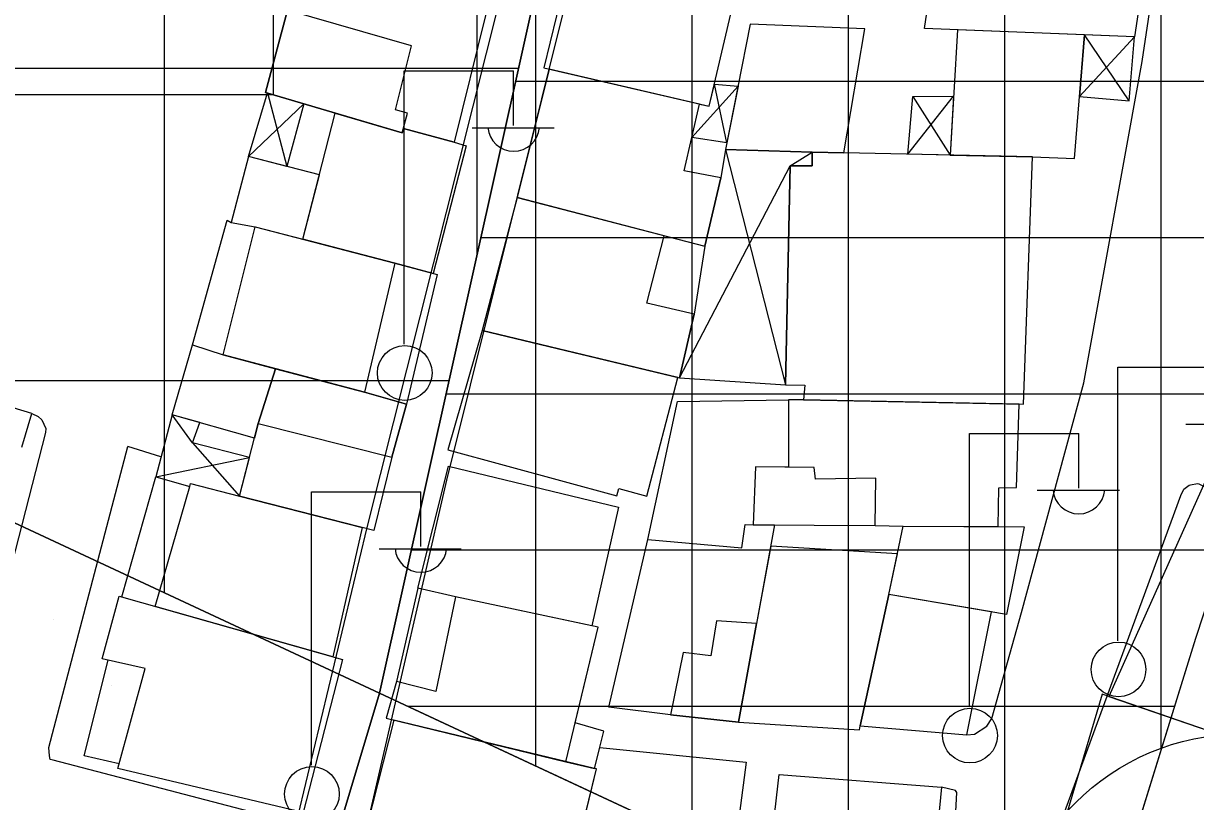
# Model space of a CAD drawing. Extents: x 417997 to 421451, y 4451742 to 4455216.
# Drawn here: x 419288.8 to 419363.8, y 4452874.4 to 4452924.2 of the extents above; entities that cross this region are included whole.
import ezdxf

# ---------------------------------------------------------------- set-up
doc = ezdxf.new("R2010")
doc.units = 0
for name, color, linetype in [('ADA', 7, 'Continuous'), ('ADAKENARI', 7, 'Continuous'), ('B_Mesken', 7, 'Continuous'), ('B_Sundurma', 7, 'Continuous'), ('B_Teras', 7, 'Continuous'), ('Default', 7, 'Continuous'), ('KD_DAIRE', 7, 'Continuous'), ('LJ_SEMBOL', 7, 'Continuous'), ('PL_AYA_PARK_DINLENME', 7, 'Continuous'), ('PL_K_PAZAR_ALANI', 7, 'Continuous'), ('PL_K_TALI_IS_MRK', 7, 'Continuous'), ('PL_TA_K_OTOPARK', 7, 'Continuous'), ('S_Elektrik_Diregi', 7, 'Continuous'), ('Sinir_Duvar_tek_tarafa_ait', 7, 'Continuous'), ('TR_PARKALANI', 7, 'Continuous'), ('TR_PAZARLAMAAL', 7, 'Continuous'), ('TR_TALIISMERK', 7, 'Continuous'), ('Yol_Sose', 7, 'Continuous')]:
    doc.layers.add(name, color=color, linetype=linetype)

# ---------------------------------------------------------------- blocks, each defined once
blk = doc.blocks.new('POINT_DISPLAY')
at = {"layer": 'Default'}
blk.add_line((0, 0), (0, 0), dxfattribs=at)

msp = doc.modelspace()

# ---------------------------------------------------------------- linework, layer by layer
at = {"layer": 'ADA'}
for p, q in [((419311.592, 4452881.387), (419331.265, 4452969.872)), ((419311.592, 4452881.387), (419331.265, 4452969.872)), ((419257.841, 4452906.471), (419311.592, 4452881.387)), ((419257.841, 4452906.471), (419311.592, 4452881.387)), ((419299.088, 4452839.705), (419311.592, 4452881.387)), ((419299.088, 4452839.705), (419311.592, 4452881.387)), ((419311.592, 4452881.387), (419356.255, 4452860.545)), ((419311.592, 4452881.387), (419356.255, 4452860.545))]:
    msp.add_line(p, q, dxfattribs=at)
at = {"layer": 'ADAKENARI'}
msp.add_line((419363.788, 4452884.887), (419356.255, 4452860.545), dxfattribs=at)
msp.add_line((419363.788, 4452884.887), (419356.255, 4452860.545), dxfattribs=at)
at = {"layer": 'B_Mesken'}
for points in [[(419347.089, 4452936.209), (419361.702, 4452935.485), (419359.889, 4452923.378), (419346.44, 4452923.926), (419347.347, 4452929.936), (419346.173, 4452930.006)], [(419322.089, 4452921.403), (419332.683, 4452918.939), (419334.547, 4452926.973), (419324.126, 4452929.749)], [(419306.024, 4452925.001), (419306.777, 4452927.989), (419318.379, 4452924.837), (419316.365, 4452916.633), (419313.12, 4452917.519), (419313.045, 4452917.236), (419304.293, 4452919.828), (419305.693, 4452925.096)], [(419341.282, 4452915.951), (419342.628, 4452923.9), (419335.301, 4452924.193), (419333.729, 4452916.175), (419339.267, 4452915.993)], [(419348.561, 4452923.839), (419348.095, 4452915.812), (419353.364, 4452915.703), (419356.044, 4452915.594), (419356.677, 4452923.508)], [(419332.066, 4452919.083), (419322.442, 4452921.321), (419320.403, 4452913.108), (419332.39, 4452909.98), (419333.428, 4452914.364), (419331.071, 4452914.802)], [(419306.686, 4452910.44), (419308.758, 4452918.506), (419313.045, 4452917.236), (419313.12, 4452917.519), (419316.365, 4452916.633), (419317.125, 4452916.407), (419315.015, 4452908.245), (419312.567, 4452908.91)], [(419307.742, 4452914.553), (419303.211, 4452915.722), (419302.089, 4452911.501), (419303.643, 4452911.231), (419306.686, 4452910.44)], [(419337.863, 4452915.131), (419337.557, 4452901.104), (419338.786, 4452901.102), (419338.713, 4452900.151), (419352.776, 4452899.879), (419353.364, 4452915.703), (419339.267, 4452915.993), (419339.265, 4452915.128)], [(419320.403, 4452913.108), (419318.156, 4452904.583), (419330.767, 4452901.558), (419331.717, 4452905.63), (419328.686, 4452906.347), (419329.791, 4452910.658)], [(419313.323, 4452899.877), (419310.618, 4452900.64), (419304.935, 4452902.145), (419301.591, 4452903.03), (419303.643, 4452911.231), (419312.567, 4452908.91), (419315.265, 4452908.177)], [(419318.156, 4452904.583), (419315.948, 4452896.948), (419326.766, 4452894.015), (419326.906, 4452894.482), (419328.688, 4452893.993), (419330.668, 4452901.582)], [(419303.592, 4452897.71), (419298.325, 4452899.195), (419299.623, 4452903.667), (419301.591, 4452903.03), (419304.935, 4452902.145), (419303.833, 4452898.65)], [(419312.377, 4452896.486), (419311.219, 4452891.797), (419302.641, 4452893.996), (419303.833, 4452898.65), (419304.935, 4452902.145), (419310.618, 4452900.64), (419313.323, 4452899.877)], [(419351.152, 4452892.04), (419351.195, 4452894.514), (419352.337, 4452894.546), (419352.498, 4452899.884), (419338.713, 4452900.151), (419337.744, 4452900.153), (419337.741, 4452895.852), (419335.644, 4452895.876), (419335.493, 4452892.156), (419343.298, 4452892.122), (419345.09, 4452892.08)], [(419314.042, 4452888.098), (419316.007, 4452895.918), (419326.871, 4452893.28), (419325.162, 4452885.683), (419316.447, 4452887.556)], [(419297.239, 4452886.935), (419299.444, 4452894.607), (419299.498, 4452894.806), (419302.641, 4452893.996), (419310.486, 4452891.985), (419308.594, 4452883.709)], [(419368.981, 4452877.479), (419373.47, 4452889.265), (419364.399, 4452894.925), (419358.231, 4452881.174)], [(419330.197, 4452879.996), (419326.251, 4452880.489), (419328.746, 4452891.219), (419334.77, 4452890.686), (419334.982, 4452892.175), (419335.493, 4452892.156), (419336.862, 4452892.15), (419335.706, 4452885.836), (419334.542, 4452879.536)], [(419345.09, 4452892.08), (419352.829, 4452892.029), (419351.685, 4452886.423), (419344.158, 4452887.703)], [(419334.542, 4452879.536), (419342.291, 4452879.035), (419342.326, 4452879.294), (419344.158, 4452887.703), (419344.712, 4452890.305), (419336.614, 4452890.796), (419335.706, 4452885.836)], [(419312.672, 4452882.128), (419312.007, 4452879.775), (419323.51, 4452876.997), (419325.344, 4452876.56), (419325.94, 4452878.948), (419324.104, 4452879.485), (419325.564, 4452885.597), (419316.447, 4452887.556), (419314.042, 4452888.098)], [(419344.158, 4452887.703), (419342.326, 4452879.294), (419349.159, 4452878.707), (419350.727, 4452886.586)], [(419309.221, 4452883.531), (419306.702, 4452873.737), (419294.857, 4452876.569), (419296.588, 4452882.961), (419293.847, 4452883.575), (419294.927, 4452887.592)], [(419354.84, 4452871.325), (419366.558, 4452867.832), (419369.573, 4452877.276), (419357.806, 4452881.32)], [(419321.534, 4452868.988), (419323.713, 4452868.456), (419324.088, 4452870.987), (419324.542, 4452872.745), (419325.474, 4452876.531), (419325.344, 4452876.56), (419312.5, 4452879.656), (419310.454, 4452871.596)], [(419325.682, 4452877.914), (419335.052, 4452876.973), (419334.131, 4452869.947), (419332.639, 4452870.141), (419332.871, 4452872.119), (419324.542, 4452872.745), (419324.719, 4452873.484), (419325.474, 4452876.531), (419325.344, 4452876.56)], [(419335.958, 4452865.714), (419337.155, 4452876.188), (419347.543, 4452875.366), (419347.183, 4452871.638), (419347.496, 4452871.655), (419347.245, 4452869.175), (419346.88, 4452869.193), (419346.502, 4452865.589), (419338.497, 4452865.655)]]:
    msp.add_lwpolyline(points, close=True, dxfattribs=at)
at = {"layer": 'B_Sundurma'}
for p, q in [((419356.361, 4452919.561), (419359.889, 4452923.378)), ((419359.544, 4452919.294), (419356.677, 4452923.508)), ((419331.569, 4452916.944), (419334.522, 4452920.217)), ((419333.815, 4452916.611), (419333.01, 4452920.346)), ((419304.422, 4452919.79), (419305.654, 4452915.092)), ((419345.388, 4452915.867), (419348.314, 4452919.579)), ((419345.696, 4452919.574), (419348.095, 4452915.812)), ((419303.211, 4452915.722), (419306.743, 4452919.102)), ((419333.729, 4452916.175), (419337.557, 4452901.104)), ((419337.863, 4452915.131), (419339.267, 4452915.993)), ((419330.767, 4452901.558), (419337.863, 4452915.131)), ((419299.623, 4452897.403), (419298.325, 4452899.195)), ((419299.623, 4452897.403), (419302.641, 4452893.996)), ((419297.269, 4452895.233), (419303.271, 4452896.456))]:
    msp.add_line(p, q, dxfattribs=at)
for points in [[(419356.361, 4452919.561), (419359.544, 4452919.294), (419359.889, 4452923.378), (419356.677, 4452923.508)], [(419333.815, 4452916.611), (419331.569, 4452916.944), (419332.066, 4452919.083), (419332.683, 4452918.939), (419333.01, 4452920.346), (419334.522, 4452920.217)], [(419303.211, 4452915.722), (419304.422, 4452919.79), (419306.743, 4452919.102), (419305.654, 4452915.092)], [(419345.388, 4452915.867), (419345.696, 4452919.574), (419348.314, 4452919.579), (419348.095, 4452915.812)], [(419339.265, 4452915.128), (419339.267, 4452915.993), (419333.729, 4452916.175), (419333.428, 4452914.364), (419332.39, 4452909.98), (419331.717, 4452905.63), (419330.767, 4452901.558), (419337.557, 4452901.104), (419337.863, 4452915.131)], [(419298.325, 4452899.195), (419297.269, 4452895.233), (419299.444, 4452894.607), (419299.498, 4452894.806), (419302.641, 4452893.996), (419303.271, 4452896.456), (419299.623, 4452897.403), (419300.088, 4452898.698)]]:
    msp.add_lwpolyline(points, close=True, dxfattribs=at)
at = {"layer": 'B_Teras'}
for points in [[(419304.293, 4452919.828), (419313.045, 4452917.236), (419313.378, 4452918.496), (419312.601, 4452918.723), (419313.634, 4452922.816), (419305.693, 4452925.096)], [(419301.591, 4452903.03), (419303.643, 4452911.231), (419312.567, 4452908.91), (419310.618, 4452900.64)], [(419304.935, 4452902.145), (419303.833, 4452898.65), (419312.377, 4452896.486), (419313.323, 4452899.877), (419310.618, 4452900.64)], [(419335.493, 4452892.156), (419343.298, 4452892.122), (419343.342, 4452895.15), (419339.483, 4452895.072), (419339.399, 4452895.833), (419335.644, 4452895.876)], [(419312.007, 4452879.775), (419323.51, 4452876.997), (419325.564, 4452885.597), (419316.447, 4452887.556), (419315.198, 4452881.499), (419312.672, 4452882.128)], [(419330.197, 4452879.996), (419334.542, 4452879.536), (419335.706, 4452885.836), (419333.144, 4452886.015), (419332.773, 4452883.765), (419331.007, 4452883.994)]]:
    msp.add_lwpolyline(points, close=True, dxfattribs=at)
at = {"layer": 'KD_DAIRE'}
msp.add_circle((419366.707, 4452863.762), 15, dxfattribs=at)
msp.add_circle((419366.707, 4452863.762), 15, dxfattribs=at)
at = {"layer": 'LJ_SEMBOL'}
msp.add_lwpolyline([(419274.806, 4452919.69), (419304.806, 4452919.69), (419304.806, 4452949.69), (419274.806, 4452949.69)], close=True, dxfattribs=at)
msp.add_lwpolyline([(419274.806, 4452919.69), (419304.806, 4452919.69), (419304.806, 4452949.69), (419274.806, 4452949.69)], close=True, dxfattribs=at)
at = {"layer": 'PL_AYA_PARK_DINLENME'}
msp.add_lwpolyline([(419231.013, 4452817.876), (419257.841, 4452906.471), (419311.592, 4452881.387), (419299.088, 4452839.705), (419270.629, 4452854.258), (419247.991, 4452809.791)], close=True, dxfattribs=at)
msp.add_lwpolyline([(419231.013, 4452817.876), (419257.841, 4452906.471), (419311.592, 4452881.387), (419299.088, 4452839.705), (419270.629, 4452854.258), (419247.991, 4452809.791)], close=True, dxfattribs=at)
at = {"layer": 'PL_K_PAZAR_ALANI'}
msp.add_lwpolyline([(419257.841, 4452906.471), (419293.317, 4453023.624), (419325.562, 4453006.946), (419331.265, 4452969.872), (419311.592, 4452881.387)], close=True, dxfattribs=at)
msp.add_lwpolyline([(419257.841, 4452906.471), (419293.317, 4453023.624), (419325.562, 4453006.946), (419331.265, 4452969.872), (419311.592, 4452881.387)], close=True, dxfattribs=at)
at = {"layer": 'PL_K_TALI_IS_MRK'}
msp.add_lwpolyline([(419351.123, 4453030.039), (419355.52, 4453016.764), (419434.233, 4453007.553), (419385.322, 4452931.225), (419381.957, 4452925.774), (419378.777, 4452920.212), (419375.787, 4452914.546), (419372.99, 4452908.783), (419370.389, 4452902.929), (419367.986, 4452896.99), (419365.785, 4452890.974), (419363.788, 4452884.887), (419356.255, 4452860.545), (419311.592, 4452881.387), (419331.265, 4452969.872), (419325.562, 4453006.946), (419318.406, 4453048.334), (419318.411, 4453048.333), (419345.58, 4453046.776)], close=True, dxfattribs=at)
msp.add_lwpolyline([(419351.123, 4453030.039), (419355.52, 4453016.764), (419434.233, 4453007.553), (419385.322, 4452931.225), (419381.957, 4452925.774), (419378.777, 4452920.212), (419375.787, 4452914.546), (419372.99, 4452908.783), (419370.389, 4452902.929), (419367.986, 4452896.99), (419365.785, 4452890.974), (419363.788, 4452884.887), (419356.255, 4452860.545), (419311.592, 4452881.387), (419331.265, 4452969.872), (419325.562, 4453006.946), (419318.406, 4453048.334), (419318.411, 4453048.333), (419345.58, 4453046.776)], close=True, dxfattribs=at)
at = {"layer": 'PL_TA_K_OTOPARK'}
msp.add_lwpolyline([(419356.255, 4452860.545), (419347.614, 4452832.624), (419347.014, 4452830.728), (419346.388, 4452828.841), (419345.737, 4452826.961), (419345.062, 4452825.091), (419344.362, 4452823.229), (419343.637, 4452821.377), (419342.888, 4452819.535), (419342.114, 4452817.703), (419299.088, 4452839.705), (419311.592, 4452881.387)], close=True, dxfattribs=at)
msp.add_lwpolyline([(419356.255, 4452860.545), (419347.614, 4452832.624), (419347.014, 4452830.728), (419346.388, 4452828.841), (419345.737, 4452826.961), (419345.062, 4452825.091), (419344.362, 4452823.229), (419343.637, 4452821.377), (419342.888, 4452819.535), (419342.114, 4452817.703), (419299.088, 4452839.705), (419311.592, 4452881.387)], close=True, dxfattribs=at)
at = {"layer": 'S_Elektrik_Diregi'}
for p, q in [((419313.167, 4452903.708), (419313.167, 4452921.208)), ((419313.167, 4452921.208), (419320.168, 4452921.208)), ((419320.168, 4452917.708), (419320.168, 4452921.208)), ((419317.508, 4452917.568), (419322.758, 4452917.568)), ((419358.825, 4452884.741), (419358.825, 4452902.241)), ((419358.825, 4452902.241), (419365.825, 4452902.241)), ((419363.165, 4452898.601), (419368.415, 4452898.601)), ((419349.323, 4452880.505), (419349.323, 4452898.005)), ((419349.323, 4452898.005), (419356.323, 4452898.005)), ((419356.323, 4452894.505), (419356.323, 4452898.005)), ((419353.663, 4452894.365), (419358.913, 4452894.365)), ((419307.23, 4452876.766), (419307.23, 4452894.266)), ((419307.23, 4452894.266), (419314.23, 4452894.266)), ((419314.23, 4452890.766), (419314.23, 4452894.266)), ((419311.57, 4452890.626), (419316.82, 4452890.626))]:
    msp.add_line(p, q, dxfattribs=at)
for centre in [(419313.203, 4452901.872), (419358.861, 4452882.905), (419349.359, 4452878.67), (419307.266, 4452874.93)]:
    msp.add_circle(centre, 1.75, dxfattribs=at)
for centre in [(419320.168, 4452917.721), (419356.324, 4452894.518), (419314.231, 4452890.779)]:
    msp.add_arc(centre, 1.658, 184.83843, 355.14641, dxfattribs=at)
at = {"layer": 'Sinir_Duvar_tek_tarafa_ait'}
for points in [[(419288.699, 4452897.12), (419289.35, 4452899.277), (419263.587, 4452907.081), (419269.377, 4452927.109)], [(419299.623, 4452903.667), (419301.846, 4452911.658), (419302.089, 4452911.501)], [(419328.746, 4452891.219), (419330.654, 4452900.055), (419337.744, 4452900.153)], [(419297.609, 4452896.51), (419295.487, 4452897.159)], [(419295.095, 4452887.544), (419297.269, 4452895.233)], [(419294.935, 4452876.855), (419292.69, 4452877.372), (419294.23, 4452883.489)]]:
    msp.add_lwpolyline(points, dxfattribs=at)
at = {"layer": 'TR_PAZARLAMAAL'}
for p, q in [((419297.841, 4452887.804), (419297.841, 4453021.284)), ((419297.841, 4452887.804), (419297.841, 4453021.284)), ((419317.841, 4452909.493), (419317.841, 4453010.939)), ((419317.841, 4452909.493), (419317.841, 4453010.939)), ((419262.358, 4452921.387), (419320.486, 4452921.387)), ((419262.358, 4452921.387), (419320.486, 4452921.387)), ((419268.735, 4452901.387), (419316.039, 4452901.387)), ((419268.735, 4452901.387), (419316.039, 4452901.387))]:
    msp.add_line(p, q, dxfattribs=at)
at = {"layer": 'TR_TALIISMERK'}
for p, q in [((419331.592, 4452872.054), (419331.592, 4453047.578)), ((419331.592, 4452872.054), (419331.592, 4453047.578)), ((419341.592, 4452867.387), (419341.592, 4453047.004)), ((419341.592, 4452867.387), (419341.592, 4453047.004)), ((419351.592, 4452862.721), (419351.592, 4453028.624)), ((419351.592, 4452862.721), (419351.592, 4453028.624)), ((419361.592, 4452877.79), (419361.592, 4453016.053)), ((419361.592, 4452877.79), (419361.592, 4453016.053)), ((419321.592, 4452876.721), (419321.592, 4452926.364)), ((419321.592, 4452876.721), (419321.592, 4452926.364)), ((419320.298, 4452920.545), (419378.968, 4452920.545)), ((419320.298, 4452920.545), (419378.968, 4452920.545)), ((419318.075, 4452910.545), (419373.845, 4452910.545)), ((419318.075, 4452910.545), (419373.845, 4452910.545)), ((419315.852, 4452900.545), (419369.424, 4452900.545)), ((419315.852, 4452900.545), (419369.424, 4452900.545)), ((419313.628, 4452890.545), (419365.644, 4452890.545)), ((419313.628, 4452890.545), (419365.644, 4452890.545)), ((419313.398, 4452880.545), (419362.445, 4452880.545)), ((419313.398, 4452880.545), (419362.445, 4452880.545))]:
    msp.add_line(p, q, dxfattribs=at)
at = {"layer": 'Yol_Sose'}
for points in [[(419280.253, 4453000.203), (419280.011, 4453000.587), (419280.011, 4453000.761), (419289.958, 4453036.299), (419289.993, 4453036.404), (419290.621, 4453036.577), (419291.178, 4453036.436), (419301.411, 4453032.131), (419321.943, 4453022.439), (419322.639, 4453022.02), (419323.089, 4453021.217), (419327.133, 4453000.365), (419330.378, 4452980.665), (419330.709, 4452975.331), (419330.566, 4452974.181), (419323.49, 4452942.542), (419310.775, 4452891.986), (419306.357, 4452873.554)], [(419289.35, 4452899.277), (419289.75, 4452899.084), (419289.993, 4452898.875), (419290.235, 4452898.317), (419290.217, 4452898.055), (419287.428, 4452887.172), (419283.968, 4452873.932), (419279.283, 4452858.283), (419279.039, 4452858.144), (419278.864, 4452857.97), (419278.516, 4452857.936), (419244.133, 4452870.238), (419243.647, 4452870.57), (419243.491, 4452870.832), (419243.422, 4452871.128), (419243.565, 4452872.19), (419246.121, 4452881.779), (419259.158, 4452926.246), (419268.395, 4452959.293), (419277.785, 4452991.503), (419277.873, 4452991.695), (419278.353, 4452992.076)], [(419349.159, 4452878.707), (419349.647, 4452878.758), (419350.432, 4452879.262), (419350.748, 4452879.766), (419352.652, 4452886.555), (419356.638, 4452901.25), (419360.366, 4452921.799), (419362.272, 4452934.513), (419362.203, 4452934.635), (419361.977, 4452934.862), (419361.438, 4452935.317), (419339.092, 4452936.564), (419338.657, 4452936.617), (419327.557, 4452938.348), (419327.226, 4452938.331), (419326.684, 4452938.036), (419326.491, 4452937.67), (419315.869, 4452895.004), (419308.296, 4452862.165), (419303.858, 4452843.533), (419303.856, 4452843.115), (419304.133, 4452842.662)], [(419304.649, 4452873.452), (419290.719, 4452877.101), (419290.51, 4452877.137), (419290.476, 4452877.381), (419290.443, 4452877.904), (419295.487, 4452897.159)], [(419355.032, 4452872.765), (419362.837, 4452894.029), (419363.03, 4452894.429), (419363.379, 4452894.69), (419363.466, 4452894.707), (419363.902, 4452894.793), (419364.007, 4452894.776), (419373.645, 4452889.859), (419374.132, 4452889.422), (419374.305, 4452888.969), (419374.232, 4452888.509), (419369.745, 4452875.299), (419362.777, 4452854.377)], [(419307.762, 4452840.688), (419342.239, 4452824.33), (419343.381, 4452823.946), (419343.796, 4452823.841), (419344.212, 4452823.875), (419344.559, 4452823.943), (419344.871, 4452824.219), (419344.941, 4452824.289), (419345.255, 4452824.98), (419345.745, 4452826.434), (419346.38, 4452830.069), (419347.264, 4452835.608), (419347.956, 4452866.428), (419348.244, 4452869.718), (419348.522, 4452875.017), (419348.435, 4452875.157), (419347.543, 4452875.366)]]:
    msp.add_lwpolyline(points, dxfattribs=at)

# ---------------------------------------------------------------- block references
at = {"layer": 'TR_PARKALANI', "xscale": 0.1, "yscale": 0.10000000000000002}
for p in [(419290.748, 4452886.065), (419290.748, 4452886.065), (419294.455, 4452881.903), (419294.455, 4452881.903), (419297.434, 4452875.786), (419297.434, 4452875.786)]:
    msp.add_blockref('POINT_DISPLAY', p, dxfattribs=at)

doc.saveas('drawing.dxf')
